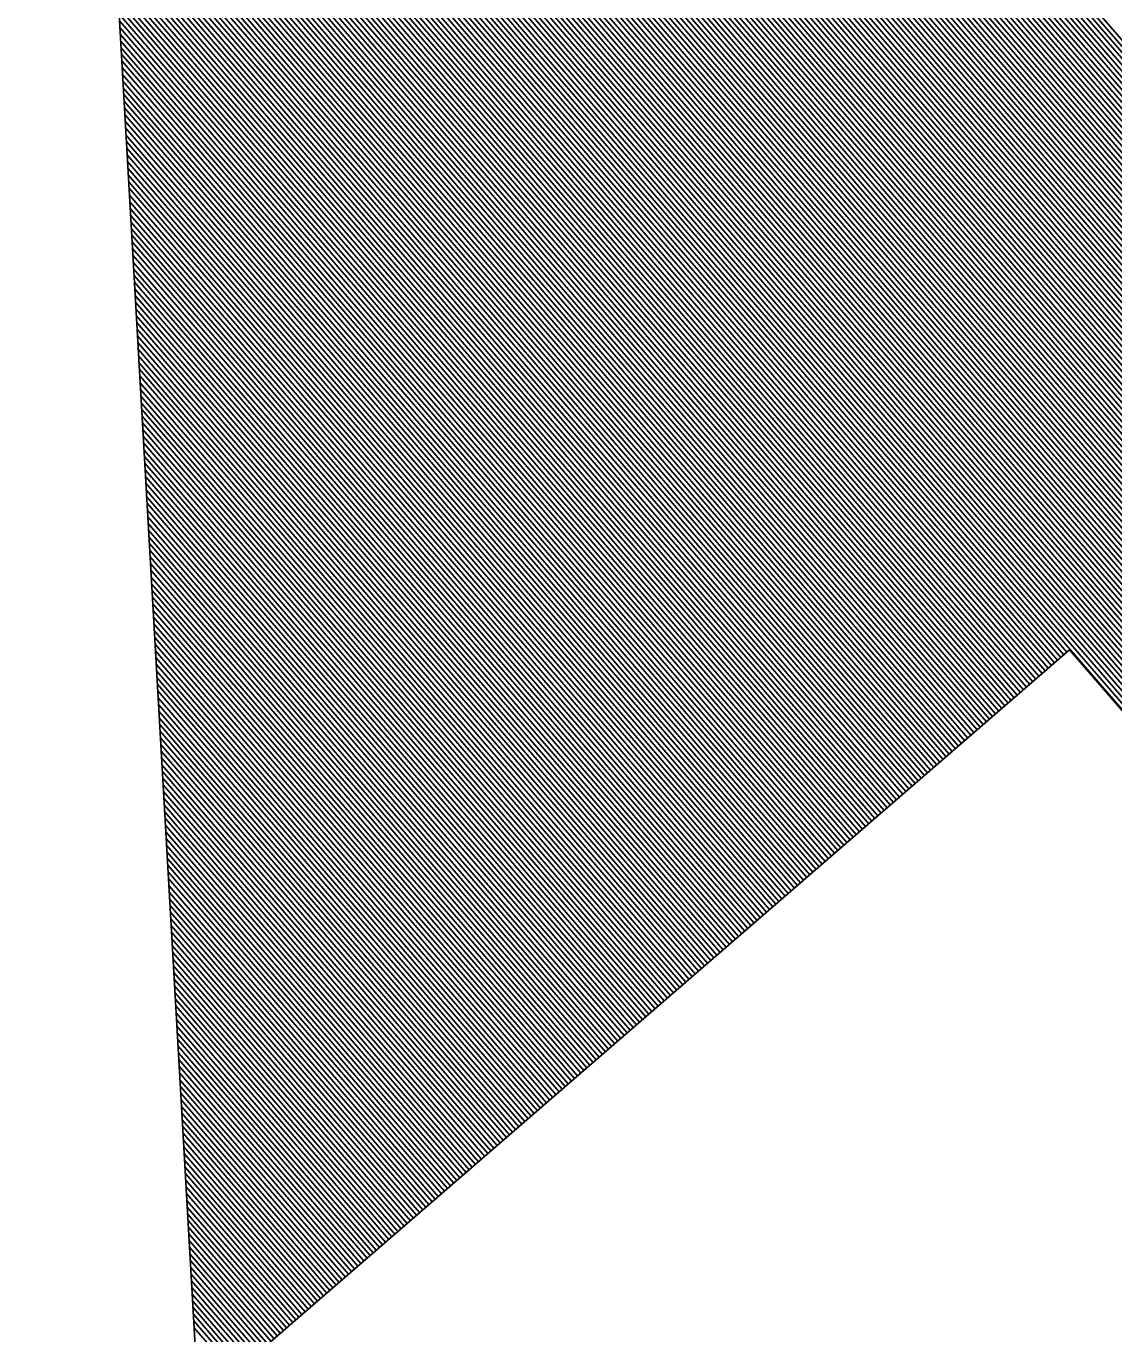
# Model space of a CAD drawing. Extents: x 192699 to 285914, y 194342 to 233219.
# Drawn here: x 262796.79 to 262797.321, y 213710.083 to 213710.722 of the extents above; entities that cross this region are included whole.
import ezdxf

# ---------------------------------------------------------------- set-up
doc = ezdxf.new("R2010")
doc.units = 0
doc.layers.add('TYPICAL SECTION FOR MOT', color=7, linetype='Continuous')

msp = doc.modelspace()

# ---------------------------------------------------------------- linework, layer by layer
at = {"layer": 'TYPICAL SECTION FOR MOT'}
for p, q in [((262796.87421, 213710.04917), (262796.79004, 213711.52145)), ((262799.62811, 213708.05496), (262796.80156, 213711.31994)), ((262799.6266, 213708.05365), (262796.80175, 213711.31667)), ((262799.62509, 213708.05234), (262796.80193, 213711.3134)), ((262799.62358, 213708.05103), (262796.80212, 213711.31013)), ((262799.62206, 213708.04972), (262796.80231, 213711.30686)), ((262799.62055, 213708.04841), (262796.8025, 213711.30358)), ((262799.61904, 213708.04711), (262796.80268, 213711.30031)), ((262799.61753, 213708.0458), (262796.80287, 213711.29704)), ((262799.61602, 213708.04449), (262796.80306, 213711.29377)), ((262799.6145, 213708.04318), (262796.80324, 213711.2905)), ((262799.61299, 213708.04187), (262796.80343, 213711.28723)), ((262799.61148, 213708.04056), (262796.80362, 213711.28395)), ((262799.60997, 213708.03925), (262796.8038, 213711.28068)), ((262799.60845, 213708.03794), (262796.80399, 213711.27741)), ((262799.60694, 213708.03663), (262796.80418, 213711.27414)), ((262799.60543, 213708.03532), (262796.80437, 213711.27087)), ((262799.60392, 213708.03401), (262796.80455, 213711.2676)), ((262799.60241, 213708.03271), (262796.80474, 213711.26432)), ((262799.60089, 213708.0314), (262796.80493, 213711.26105)), ((262799.59938, 213708.03009), (262796.80511, 213711.25778)), ((262799.59787, 213708.02878), (262796.8053, 213711.25451)), ((262799.59636, 213708.02747), (262796.80549, 213711.25124)), ((262799.59485, 213708.02616), (262796.80568, 213711.24796)), ((262799.59333, 213708.02485), (262796.80586, 213711.24469)), ((262799.59182, 213708.02354), (262796.80605, 213711.24142)), ((262799.59031, 213708.02223), (262796.80624, 213711.23815)), ((262799.5888, 213708.02092), (262796.80642, 213711.23488)), ((262799.58729, 213708.01962), (262796.80661, 213711.23161)), ((262799.58577, 213708.01831), (262796.8068, 213711.22833)), ((262799.58426, 213708.017), (262796.80698, 213711.22506)), ((262799.58275, 213708.01569), (262796.80717, 213711.22179)), ((262799.58124, 213708.01438), (262796.80736, 213711.21852)), ((262799.57973, 213708.01307), (262796.80755, 213711.21525)), ((262799.57821, 213708.01176), (262796.80773, 213711.21198)), ((262799.5767, 213708.01045), (262796.80792, 213711.2087)), ((262799.57519, 213708.00914), (262796.80811, 213711.20543)), ((262799.57368, 213708.00783), (262796.80829, 213711.20216)), ((262799.57216, 213708.00653), (262796.80848, 213711.19889)), ((262799.57065, 213708.00522), (262796.80867, 213711.19562)), ((262799.56914, 213708.00391), (262796.80886, 213711.19235)), ((262799.56763, 213708.0026), (262796.80904, 213711.18907)), ((262799.56612, 213708.00129), (262796.80923, 213711.1858)), ((262799.5646, 213707.99998), (262796.80942, 213711.18253)), ((262799.56309, 213707.99867), (262796.8096, 213711.17926)), ((262799.56158, 213707.99736), (262796.80979, 213711.17599)), ((262799.56007, 213707.99605), (262796.80998, 213711.17271)), ((262799.55856, 213707.99474), (262796.81016, 213711.16944)), ((262799.55704, 213707.99343), (262796.81035, 213711.16617)), ((262799.55553, 213707.99213), (262796.81054, 213711.1629)), ((262799.55402, 213707.99082), (262796.81073, 213711.15963)), ((262799.55251, 213707.98951), (262796.81091, 213711.15636)), ((262799.551, 213707.9882), (262796.8111, 213711.15308)), ((262799.54948, 213707.98689), (262796.81129, 213711.14981)), ((262799.54797, 213707.98558), (262796.81147, 213711.14654)), ((262799.54646, 213707.98427), (262796.81166, 213711.14327)), ((262799.54495, 213707.98296), (262796.81185, 213711.14)), ((262799.54344, 213707.98165), (262796.81203, 213711.13673)), ((262799.54192, 213707.98034), (262796.81222, 213711.13345)), ((262799.54041, 213707.97904), (262796.81241, 213711.13018)), ((262799.5389, 213707.97773), (262796.8126, 213711.12691)), ((262799.53739, 213707.97642), (262796.81278, 213711.12364)), ((262799.53587, 213707.97511), (262796.81297, 213711.12037)), ((262799.53436, 213707.9738), (262796.81316, 213711.1171)), ((262799.53285, 213707.97249), (262796.81334, 213711.11382)), ((262799.53134, 213707.97118), (262796.81353, 213711.11055)), ((262799.52983, 213707.96987), (262796.81372, 213711.10728)), ((262799.52831, 213707.96856), (262796.81391, 213711.10401)), ((262799.5268, 213707.96725), (262796.81409, 213711.10074)), ((262799.52529, 213707.96594), (262796.81428, 213711.09746)), ((262799.52378, 213707.96464), (262796.81447, 213711.09419)), ((262799.52227, 213707.96333), (262796.81465, 213711.09092)), ((262799.52075, 213707.96202), (262796.81484, 213711.08765)), ((262799.51924, 213707.96071), (262796.81503, 213711.08438)), ((262799.51773, 213707.9594), (262796.81521, 213711.08111)), ((262799.51622, 213707.95809), (262796.8154, 213711.07783)), ((262799.51471, 213707.95678), (262796.81559, 213711.07456)), ((262799.51319, 213707.95547), (262796.81578, 213711.07129)), ((262799.51168, 213707.95416), (262796.81596, 213711.06802)), ((262799.51017, 213707.95285), (262796.81615, 213711.06475)), ((262799.50866, 213707.95155), (262796.81634, 213711.06148)), ((262799.50714, 213707.95024), (262796.81652, 213711.0582)), ((262799.50563, 213707.94893), (262796.81671, 213711.05493)), ((262799.50412, 213707.94762), (262796.8169, 213711.05166)), ((262799.50261, 213707.94631), (262796.81709, 213711.04839)), ((262799.5011, 213707.945), (262796.81727, 213711.04512)), ((262799.49958, 213707.94369), (262796.81746, 213711.04185)), ((262799.49807, 213707.94238), (262796.81765, 213711.03857)), ((262799.49656, 213707.94107), (262796.81783, 213711.0353)), ((262799.49505, 213707.93976), (262796.81802, 213711.03203)), ((262799.49354, 213707.93845), (262796.81821, 213711.02876)), ((262799.49202, 213707.93715), (262796.81839, 213711.02549)), ((262799.49051, 213707.93584), (262796.81858, 213711.02222)), ((262799.489, 213707.93453), (262796.81877, 213711.01894)), ((262799.48749, 213707.93322), (262796.81896, 213711.01567)), ((262799.48598, 213707.93191), (262796.81914, 213711.0124)), ((262799.48446, 213707.9306), (262796.81933, 213711.00913)), ((262799.48295, 213707.92929), (262796.81952, 213711.00586)), ((262799.48144, 213707.92798), (262796.8197, 213711.00258)), ((262799.47993, 213707.92667), (262796.81989, 213710.99931)), ((262799.47842, 213707.92536), (262796.82008, 213710.99604)), ((262799.4769, 213707.92406), (262796.82026, 213710.99277)), ((262799.47539, 213707.92275), (262796.82045, 213710.9895)), ((262799.47388, 213707.92144), (262796.82064, 213710.98623)), ((262799.47237, 213707.92013), (262796.82083, 213710.98295)), ((262799.47085, 213707.91882), (262796.82101, 213710.97968)), ((262799.46934, 213707.91751), (262796.8212, 213710.97641)), ((262799.46783, 213707.9162), (262796.82139, 213710.97314)), ((262799.46632, 213707.91489), (262796.82157, 213710.96987)), ((262797.29821, 213710.41624), (262796.82176, 213710.9666)), ((262797.2967, 213710.41493), (262796.82195, 213710.96332)), ((262797.29519, 213710.41362), (262796.82214, 213710.96005)), ((262797.29368, 213710.41231), (262796.82232, 213710.95678)), ((262797.29216, 213710.411), (262796.82251, 213710.95351)), ((262797.29065, 213710.4097), (262796.8227, 213710.95024)), ((262797.28914, 213710.40839), (262796.82288, 213710.94697)), ((262797.28763, 213710.40708), (262796.82307, 213710.94369)), ((262797.28612, 213710.40577), (262796.82326, 213710.94042)), ((262797.2846, 213710.40446), (262796.82344, 213710.93715)), ((262797.28309, 213710.40315), (262796.82363, 213710.93388)), ((262797.28158, 213710.40184), (262796.82382, 213710.93061)), ((262797.28007, 213710.40053), (262796.82401, 213710.92733)), ((262797.27856, 213710.39922), (262796.82419, 213710.92406)), ((262797.27704, 213710.39791), (262796.82438, 213710.92079)), ((262797.27553, 213710.39661), (262796.82457, 213710.91752)), ((262797.27402, 213710.3953), (262796.82475, 213710.91425)), ((262797.27251, 213710.39399), (262796.82494, 213710.91098)), ((262797.271, 213710.39268), (262796.82513, 213710.9077)), ((262797.26948, 213710.39137), (262796.82532, 213710.90443)), ((262797.26797, 213710.39006), (262796.8255, 213710.90116)), ((262797.26646, 213710.38875), (262796.82569, 213710.89789)), ((262797.26495, 213710.38744), (262796.82588, 213710.89462)), ((262797.26343, 213710.38613), (262796.82606, 213710.89135)), ((262797.26192, 213710.38482), (262796.82625, 213710.88807)), ((262797.26041, 213710.38351), (262796.82644, 213710.8848)), ((262797.2589, 213710.38221), (262796.82662, 213710.88153)), ((262797.25739, 213710.3809), (262796.82681, 213710.87826)), ((262797.25587, 213710.37959), (262796.827, 213710.87499)), ((262797.25436, 213710.37828), (262796.82719, 213710.87172)), ((262797.25285, 213710.37697), (262796.82737, 213710.86844)), ((262797.25134, 213710.37566), (262796.82756, 213710.86517)), ((262797.24983, 213710.37435), (262796.82775, 213710.8619)), ((262797.24831, 213710.37304), (262796.82793, 213710.85863)), ((262797.2468, 213710.37173), (262796.82812, 213710.85536)), ((262797.24529, 213710.37042), (262796.82831, 213710.85209)), ((262797.24378, 213710.36912), (262796.82849, 213710.84881)), ((262797.24227, 213710.36781), (262796.82868, 213710.84554)), ((262797.24075, 213710.3665), (262796.82887, 213710.84227)), ((262797.23924, 213710.36519), (262796.82906, 213710.839)), ((262797.23773, 213710.36388), (262796.82924, 213710.83573)), ((262797.23622, 213710.36257), (262796.82943, 213710.83245)), ((262797.23471, 213710.36126), (262796.82962, 213710.82918)), ((262797.23319, 213710.35995), (262796.8298, 213710.82591)), ((262797.23168, 213710.35864), (262796.82999, 213710.82264)), ((262797.23017, 213710.35733), (262796.83018, 213710.81937)), ((262797.22866, 213710.35603), (262796.83037, 213710.8161)), ((262797.22714, 213710.35472), (262796.83055, 213710.81282)), ((262797.22563, 213710.35341), (262796.83074, 213710.80955)), ((262797.22412, 213710.3521), (262796.83093, 213710.80628)), ((262797.22261, 213710.35079), (262796.83111, 213710.80301)), ((262797.2211, 213710.34948), (262796.8313, 213710.79974)), ((262797.21958, 213710.34817), (262796.83149, 213710.79647)), ((262797.21807, 213710.34686), (262796.83167, 213710.79319)), ((262797.21656, 213710.34555), (262796.83186, 213710.78992)), ((262797.21505, 213710.34424), (262796.83205, 213710.78665)), ((262797.21354, 213710.34293), (262796.83224, 213710.78338)), ((262797.21202, 213710.34163), (262796.83242, 213710.78011)), ((262797.21051, 213710.34032), (262796.83261, 213710.77684)), ((262797.209, 213710.33901), (262796.8328, 213710.77356)), ((262797.20749, 213710.3377), (262796.83298, 213710.77029)), ((262797.20598, 213710.33639), (262796.83317, 213710.76702)), ((262797.20446, 213710.33508), (262796.83336, 213710.76375)), ((262797.20295, 213710.33377), (262796.83355, 213710.76048)), ((262797.20144, 213710.33246), (262796.83373, 213710.7572)), ((262797.19993, 213710.33115), (262796.83392, 213710.75393)), ((262797.19841, 213710.32984), (262796.83411, 213710.75066)), ((262797.1969, 213710.32854), (262796.83429, 213710.74739)), ((262797.19539, 213710.32723), (262796.83448, 213710.74412)), ((262797.19388, 213710.32592), (262796.83467, 213710.74085)), ((262797.19237, 213710.32461), (262796.83485, 213710.73757)), ((262797.19085, 213710.3233), (262796.83504, 213710.7343)), ((262797.18934, 213710.32199), (262796.83523, 213710.73103)), ((262797.18783, 213710.32068), (262796.83542, 213710.72776)), ((262797.18632, 213710.31937), (262796.8356, 213710.72449)), ((262797.18481, 213710.31806), (262796.83579, 213710.72122)), ((262797.18329, 213710.31675), (262796.83598, 213710.71794)), ((262797.18178, 213710.31544), (262796.83616, 213710.71467)), ((262797.18027, 213710.31414), (262796.83635, 213710.7114)), ((262797.17876, 213710.31283), (262796.83654, 213710.70813)), ((262797.17725, 213710.31152), (262796.83672, 213710.70486)), ((262797.17573, 213710.31021), (262796.83691, 213710.70159)), ((262797.17422, 213710.3089), (262796.8371, 213710.69831)), ((262797.17271, 213710.30759), (262796.83729, 213710.69504)), ((262797.1712, 213710.30628), (262796.83747, 213710.69177)), ((262797.16969, 213710.30497), (262796.83766, 213710.6885)), ((262797.16817, 213710.30366), (262796.83785, 213710.68523)), ((262797.16666, 213710.30235), (262796.83803, 213710.68196)), ((262797.16515, 213710.30105), (262796.83822, 213710.67868)), ((262797.16364, 213710.29974), (262796.83841, 213710.67541)), ((262797.16212, 213710.29843), (262796.8386, 213710.67214)), ((262797.16061, 213710.29712), (262796.83878, 213710.66887)), ((262797.1591, 213710.29581), (262796.83897, 213710.6656)), ((262797.15759, 213710.2945), (262796.83916, 213710.66232)), ((262797.15608, 213710.29319), (262796.83934, 213710.65905)), ((262797.15456, 213710.29188), (262796.83953, 213710.65578)), ((262797.15305, 213710.29057), (262796.83972, 213710.65251)), ((262797.15154, 213710.28926), (262796.8399, 213710.64924)), ((262797.15003, 213710.28795), (262796.84009, 213710.64597)), ((262797.14852, 213710.28665), (262796.84028, 213710.64269)), ((262797.147, 213710.28534), (262796.84047, 213710.63942)), ((262797.14549, 213710.28403), (262796.84065, 213710.63615)), ((262797.14398, 213710.28272), (262796.84084, 213710.63288)), ((262797.14247, 213710.28141), (262796.84103, 213710.62961)), ((262797.14096, 213710.2801), (262796.84121, 213710.62634)), ((262797.13944, 213710.27879), (262796.8414, 213710.62306)), ((262797.13793, 213710.27748), (262796.84159, 213710.61979)), ((262797.13642, 213710.27617), (262796.84178, 213710.61652)), ((262797.13491, 213710.27486), (262796.84196, 213710.61325)), ((262797.1334, 213710.27356), (262796.84215, 213710.60998)), ((262797.13188, 213710.27225), (262796.84234, 213710.60671)), ((262797.13037, 213710.27094), (262796.84252, 213710.60343)), ((262797.12886, 213710.26963), (262796.84271, 213710.60016)), ((262797.12735, 213710.26832), (262796.8429, 213710.59689)), ((262797.12583, 213710.26701), (262796.84308, 213710.59362)), ((262797.12432, 213710.2657), (262796.84327, 213710.59035)), ((262797.12281, 213710.26439), (262796.84346, 213710.58707)), ((262797.1213, 213710.26308), (262796.84365, 213710.5838)), ((262797.11979, 213710.26177), (262796.84383, 213710.58053)), ((262797.11827, 213710.26047), (262796.84402, 213710.57726)), ((262797.11676, 213710.25916), (262796.84421, 213710.57399)), ((262797.11525, 213710.25785), (262796.84439, 213710.57072)), ((262797.11374, 213710.25654), (262796.84458, 213710.56744)), ((262797.11223, 213710.25523), (262796.84477, 213710.56417)), ((262797.11071, 213710.25392), (262796.84496, 213710.5609)), ((262797.1092, 213710.25261), (262796.84514, 213710.55763)), ((262797.10769, 213710.2513), (262796.84533, 213710.55436)), ((262797.10618, 213710.24999), (262796.84552, 213710.55109)), ((262797.10467, 213710.24868), (262796.8457, 213710.54781)), ((262797.10315, 213710.24737), (262796.84589, 213710.54454)), ((262797.10164, 213710.24607), (262796.84608, 213710.54127)), ((262797.10013, 213710.24476), (262796.84626, 213710.538)), ((262797.09862, 213710.24345), (262796.84645, 213710.53473)), ((262797.09711, 213710.24214), (262796.84664, 213710.53146)), ((262797.09559, 213710.24083), (262796.84683, 213710.52818)), ((262797.09408, 213710.23952), (262796.84701, 213710.52491)), ((262797.09257, 213710.23821), (262796.8472, 213710.52164)), ((262797.09106, 213710.2369), (262796.84739, 213710.51837)), ((262797.08954, 213710.23559), (262796.84757, 213710.5151)), ((262797.08803, 213710.23428), (262796.84776, 213710.51182)), ((262797.08652, 213710.23298), (262796.84795, 213710.50855)), ((262797.08501, 213710.23167), (262796.84813, 213710.50528)), ((262797.0835, 213710.23036), (262796.84832, 213710.50201)), ((262797.08198, 213710.22905), (262796.84851, 213710.49874)), ((262797.08047, 213710.22774), (262796.8487, 213710.49547)), ((262797.07896, 213710.22643), (262796.84888, 213710.49219)), ((262797.07745, 213710.22512), (262796.84907, 213710.48892)), ((262797.07594, 213710.22381), (262796.84926, 213710.48565)), ((262797.07442, 213710.2225), (262796.84944, 213710.48238)), ((262797.07291, 213710.22119), (262796.84963, 213710.47911)), ((262797.0714, 213710.21988), (262796.84982, 213710.47584)), ((262797.06989, 213710.21858), (262796.85001, 213710.47256)), ((262797.06838, 213710.21727), (262796.85019, 213710.46929)), ((262797.06686, 213710.21596), (262796.85038, 213710.46602)), ((262797.06535, 213710.21465), (262796.85057, 213710.46275)), ((262797.06384, 213710.21334), (262796.85075, 213710.45948)), ((262797.06233, 213710.21203), (262796.85094, 213710.45621)), ((262797.06081, 213710.21072), (262796.85113, 213710.45293)), ((262797.0593, 213710.20941), (262796.85131, 213710.44966)), ((262797.05779, 213710.2081), (262796.8515, 213710.44639)), ((262797.05628, 213710.20679), (262796.85169, 213710.44312)), ((262797.05477, 213710.20549), (262796.85188, 213710.43985)), ((262797.05325, 213710.20418), (262796.85206, 213710.43658)), ((262797.05174, 213710.20287), (262796.85225, 213710.4333)), ((262797.05023, 213710.20156), (262796.85244, 213710.43003)), ((262797.04872, 213710.20025), (262796.85262, 213710.42676)), ((262797.04721, 213710.19894), (262796.85281, 213710.42349)), ((262797.04569, 213710.19763), (262796.853, 213710.42022)), ((262797.04418, 213710.19632), (262796.85319, 213710.41694)), ((262796.87421, 213710.04917), (262797.29949, 213710.41734)), ((262797.29949, 213710.41734), (262799.46608, 213707.91468)), ((262797.04267, 213710.19501), (262796.85337, 213710.41367)), ((262797.04116, 213710.1937), (262796.85356, 213710.4104)), ((262797.03965, 213710.19239), (262796.85375, 213710.40713)), ((262797.03813, 213710.19109), (262796.85393, 213710.40386)), ((262797.03662, 213710.18978), (262796.85412, 213710.40059)), ((262797.03511, 213710.18847), (262796.85431, 213710.39731)), ((262797.0336, 213710.18716), (262796.85449, 213710.39404)), ((262797.03209, 213710.18585), (262796.85468, 213710.39077)), ((262797.03057, 213710.18454), (262796.85487, 213710.3875)), ((262797.02906, 213710.18323), (262796.85506, 213710.38423)), ((262797.02755, 213710.18192), (262796.85524, 213710.38096)), ((262797.02604, 213710.18061), (262796.85543, 213710.37768)), ((262797.02452, 213710.1793), (262796.85562, 213710.37441)), ((262797.02301, 213710.178), (262796.8558, 213710.37114)), ((262797.0215, 213710.17669), (262796.85599, 213710.36787)), ((262797.01999, 213710.17538), (262796.85618, 213710.3646)), ((262797.01848, 213710.17407), (262796.85636, 213710.36133)), ((262797.01696, 213710.17276), (262796.85655, 213710.35805)), ((262797.01545, 213710.17145), (262796.85674, 213710.35478)), ((262797.01394, 213710.17014), (262796.85693, 213710.35151)), ((262797.01243, 213710.16883), (262796.85711, 213710.34824)), ((262797.01092, 213710.16752), (262796.8573, 213710.34497)), ((262797.0094, 213710.16621), (262796.85749, 213710.34169)), ((262797.00789, 213710.16491), (262796.85767, 213710.33842)), ((262797.00638, 213710.1636), (262796.85786, 213710.33515)), ((262797.00487, 213710.16229), (262796.85805, 213710.33188)), ((262797.00336, 213710.16098), (262796.85824, 213710.32861)), ((262797.00184, 213710.15967), (262796.85842, 213710.32534)), ((262797.00033, 213710.15836), (262796.85861, 213710.32206)), ((262796.99882, 213710.15705), (262796.8588, 213710.31879)), ((262796.99731, 213710.15574), (262796.85898, 213710.31552)), ((262796.9958, 213710.15443), (262796.85917, 213710.31225)), ((262796.99428, 213710.15312), (262796.85936, 213710.30898)), ((262796.99277, 213710.15181), (262796.85954, 213710.30571)), ((262796.99126, 213710.15051), (262796.85973, 213710.30243)), ((262796.98975, 213710.1492), (262796.85992, 213710.29916)), ((262796.98823, 213710.14789), (262796.86011, 213710.29589)), ((262796.98672, 213710.14658), (262796.86029, 213710.29262)), ((262796.98521, 213710.14527), (262796.86048, 213710.28935)), ((262796.9837, 213710.14396), (262796.86067, 213710.28608)), ((262796.98219, 213710.14265), (262796.86085, 213710.2828)), ((262796.98067, 213710.14134), (262796.86104, 213710.27953)), ((262796.97916, 213710.14003), (262796.86123, 213710.27626)), ((262796.97765, 213710.13872), (262796.86142, 213710.27299)), ((262796.97614, 213710.13742), (262796.8616, 213710.26972)), ((262796.97463, 213710.13611), (262796.86179, 213710.26645)), ((262796.97311, 213710.1348), (262796.86198, 213710.26317)), ((262796.9716, 213710.13349), (262796.86216, 213710.2599)), ((262796.97009, 213710.13218), (262796.86235, 213710.25663)), ((262796.96858, 213710.13087), (262796.86254, 213710.25336)), ((262796.96707, 213710.12956), (262796.86272, 213710.25009)), ((262796.96555, 213710.12825), (262796.86291, 213710.24681)), ((262796.96404, 213710.12694), (262796.8631, 213710.24354)), ((262796.96253, 213710.12563), (262796.86329, 213710.24027)), ((262796.96102, 213710.12432), (262796.86347, 213710.237)), ((262796.9595, 213710.12302), (262796.86366, 213710.23373)), ((262796.95799, 213710.12171), (262796.86385, 213710.23046)), ((262796.95648, 213710.1204), (262796.86403, 213710.22718)), ((262796.95497, 213710.11909), (262796.86422, 213710.22391)), ((262796.95346, 213710.11778), (262796.86441, 213710.22064)), ((262796.95194, 213710.11647), (262796.86459, 213710.21737)), ((262796.95043, 213710.11516), (262796.86478, 213710.2141)), ((262796.94892, 213710.11385), (262796.86497, 213710.21083)), ((262796.94741, 213710.11254), (262796.86516, 213710.20755)), ((262796.9459, 213710.11123), (262796.86534, 213710.20428)), ((262796.94438, 213710.10993), (262796.86553, 213710.20101)), ((262796.94287, 213710.10862), (262796.86572, 213710.19774)), ((262796.94136, 213710.10731), (262796.8659, 213710.19447)), ((262796.93985, 213710.106), (262796.86609, 213710.1912)), ((262796.93834, 213710.10469), (262796.86628, 213710.18792)), ((262796.93682, 213710.10338), (262796.86647, 213710.18465)), ((262796.93531, 213710.10207), (262796.86665, 213710.18138)), ((262796.9338, 213710.10076), (262796.86684, 213710.17811)), ((262796.93229, 213710.09945), (262796.86703, 213710.17484)), ((262796.93078, 213710.09814), (262796.86721, 213710.17156)), ((262796.92926, 213710.09683), (262796.8674, 213710.16829)), ((262796.92775, 213710.09553), (262796.86759, 213710.16502)), ((262796.92624, 213710.09422), (262796.86777, 213710.16175)), ((262796.92473, 213710.09291), (262796.86796, 213710.15848)), ((262796.92321, 213710.0916), (262796.86815, 213710.15521)), ((262796.9217, 213710.09029), (262796.86834, 213710.15193)), ((262796.92019, 213710.08898), (262796.86852, 213710.14866)), ((262796.91868, 213710.08767), (262796.86871, 213710.14539)), ((262796.91717, 213710.08636), (262796.8689, 213710.14212)), ((262796.91565, 213710.08505), (262796.86908, 213710.13885)), ((262796.91414, 213710.08374), (262796.86927, 213710.13558)), ((262796.91263, 213710.08244), (262796.86946, 213710.1323)), ((262796.91112, 213710.08113), (262796.86965, 213710.12903)), ((262796.90961, 213710.07982), (262796.86983, 213710.12576)), ((262796.90809, 213710.07851), (262796.87002, 213710.12249)), ((262796.90658, 213710.0772), (262796.87021, 213710.11922)), ((262796.90507, 213710.07589), (262796.87039, 213710.11595)), ((262796.90356, 213710.07458), (262796.87058, 213710.11267)), ((262796.90205, 213710.07327), (262796.87077, 213710.1094)), ((262796.90053, 213710.07196), (262796.87095, 213710.10613)), ((262796.89902, 213710.07065), (262796.87114, 213710.10286)), ((262796.89751, 213710.06935), (262796.87133, 213710.09959)), ((262796.896, 213710.06804), (262796.87152, 213710.09632)), ((262796.89449, 213710.06673), (262796.8717, 213710.09304)), ((262796.89297, 213710.06542), (262796.87189, 213710.08977)), ((262796.89146, 213710.06411), (262796.87208, 213710.0865))]:
    msp.add_line(p, q, dxfattribs=at)

doc.saveas('drawing.dxf')
